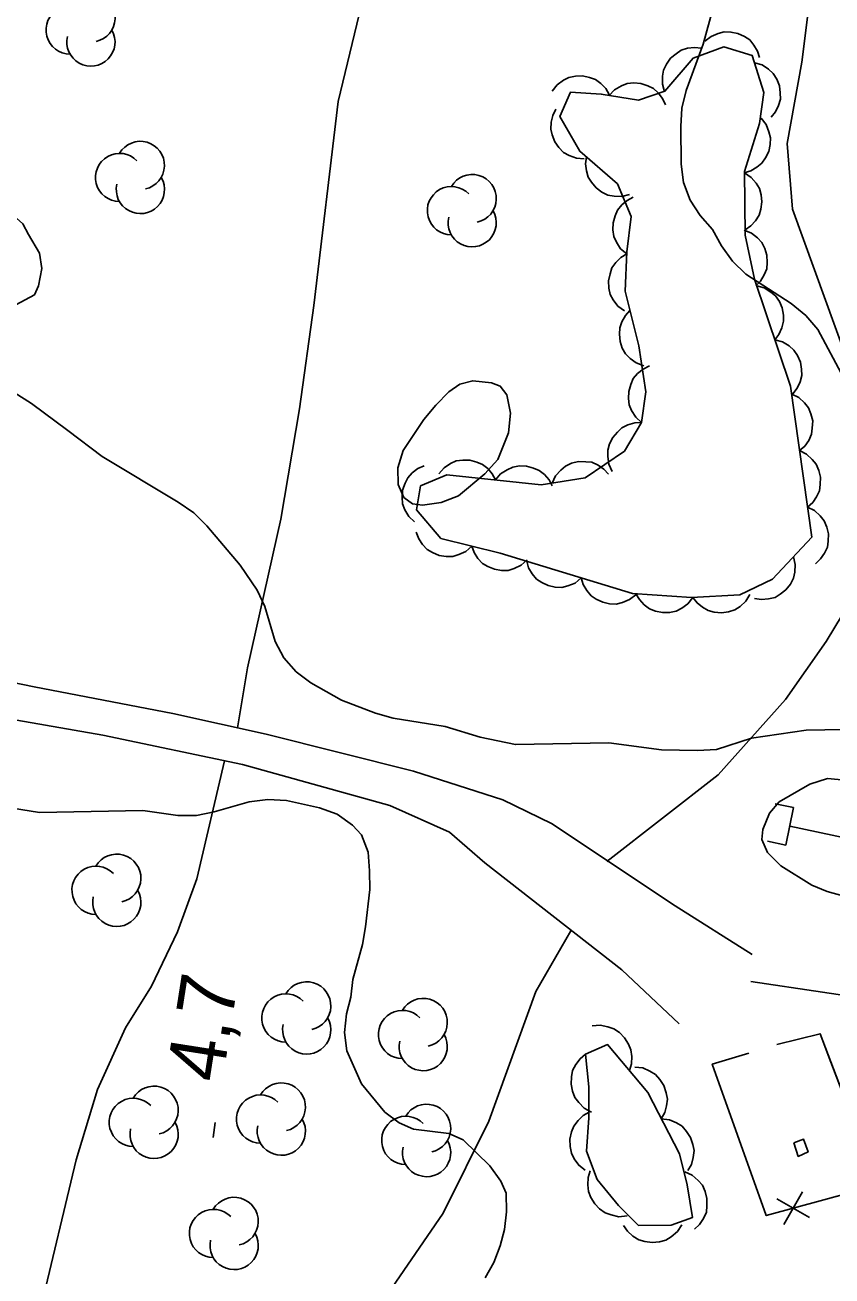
# Model space of a CAD drawing. Extents: x 282461 to 284471, y 5554090 to 5557646.
# Drawn here: x 283225.9 to 283268.6, y 5556034.5 to 5556100.6 of the extents above; entities that cross this region are included whole.
import ezdxf

# ---------------------------------------------------------------- set-up
doc = ezdxf.new("R2010")
doc.units = 0
for name, color, linetype in [('Niveau 1', 7, 'Continuous'), ('Niveau 19', 7, 'Continuous'), ('Niveau 2', 7, 'Continuous'), ('Niveau 22', 7, 'Continuous'), ('Niveau 26', 7, 'Continuous'), ('Niveau 3', 7, 'Continuous'), ('Niveau 37', 7, 'Continuous'), ('Niveau 39', 7, 'Continuous'), ('Niveau 4', 7, 'Continuous'), ('Niveau 44', 7, 'Continuous')]:
    doc.layers.add(name, color=color, linetype=linetype)

msp = doc.modelspace()

# ---------------------------------------------------------------- linework, layer by layer
at = {"layer": 'Niveau 1'}
for points in [[(283226.09, 5556089.57), (283225.79, 5556090.14), (283225.15, 5556090.72), (283224.57, 5556090.89), (283223.58, 5556090.93), (283222.83, 5556090.7), (283221.96, 5556090.28), (283221.16, 5556089.75), (283219.43, 5556088.87), (283219.03, 5556088.34), (283218.8, 5556087.59), (283218.98, 5556087.13), (283219.57, 5556086.32), (283220.33, 5556085.69), (283221.95, 5556085.24), (283222.94, 5556085.14), (283223.93, 5556085.15), (283224.68, 5556085.44), (283226.41, 5556086.38), (283226.63, 5556086.85), (283226.8, 5556087.78), (283226.68, 5556088.59), (283226.09, 5556089.57)], [(283251.46, 5556079.08), (283251.57, 5556080.12), (283251.38, 5556081.1), (283251.03, 5556081.56), (283250.57, 5556081.73), (283249.58, 5556081.84), (283248.89, 5556081.66), (283248.31, 5556081.25), (283247.62, 5556080.55), (283246.99, 5556079.79), (283245.9, 5556078.16), (283245.62, 5556077.23), (283245.63, 5556076.36), (283245.93, 5556075.67), (283246.4, 5556075.33), (283246.92, 5556075.27), (283247.9, 5556075.4), (283248.83, 5556075.75), (283250.21, 5556076.92), (283250.9, 5556077.68), (283251.46, 5556079.08)]]:
    msp.add_lwpolyline(points, dxfattribs=at)
at = {"layer": 'Niveau 19'}
for points in [[(283136.2, 5556080.79), (283136.77, 5556080.19), (283138.28, 5556079.26), (283140.89, 5556078.44), (283142.97, 5556078.04), (283146.8, 5556077.65), (283152.25, 5556077.45), (283157.87, 5556077.43), (283162.86, 5556077.06), (283168.15, 5556076.3), (283189.83, 5556072.53), (283198.2, 5556071.35), (283206.22, 5556069.81), (283226.4, 5556065.66), (283233.72, 5556064.25), (283238.66, 5556063.16), (283246.45, 5556061.2), (283251.16, 5556059.69), (283253.73, 5556058.44), (283260.27, 5556054.09), (283264.35, 5556051.52)], [(283170.55, 5556073.69), (283185.96, 5556071.12), (283192.52, 5556070.21), (283196.82, 5556069.72), (283202.99, 5556068.62), (283209.09, 5556067.4), (283214.67, 5556066.4), (283219.62, 5556065.11), (283225.49, 5556063.91), (283230.02, 5556063.1), (283237.4, 5556061.56), (283245.19, 5556059.4), (283248.34, 5556057.98), (283250.21, 5556056.37), (283257.46, 5556050.7), (283260.49, 5556047.85)]]:
    msp.add_lwpolyline(points, dxfattribs=at)
at = {"layer": 'Niveau 2'}
for points in [[(283262.76, 5556103.29), (283261.75, 5556099.62), (283260.85, 5556097.18), (283260.62, 5556096.25), (283260.57, 5556095.27), (283260.59, 5556093.29), (283260.72, 5556092.31), (283261.07, 5556091.39), (283261.6, 5556090.58), (283262.25, 5556089.83), (283262.72, 5556088.97), (283263.31, 5556088.16), (283264.01, 5556087.47), (283266.41, 5556085.93), (283267.17, 5556085.29), (283267.81, 5556084.55), (283269.17, 5556082.01)], [(283228.18, 5556079.21), (283226.25, 5556080.64), (283224.61, 5556081.67), (283221.47, 5556083.26), (283219.72, 5556084), (283217.97, 5556084.56), (283216.11, 5556084.78), (283215.18, 5556084.95), (283214.25, 5556085.23), (283213.32, 5556085.57), (283212.51, 5556086.08), (283211.86, 5556086.83), (283211.45, 5556087.64), (283210.13, 5556092.09), (283209.94, 5556093.01), (283210.11, 5556093.54), (283210.63, 5556094.35), (283211.32, 5556095.05), (283212.46, 5556096.51), (283212.69, 5556097.04), (283214.3, 5556098.27), (283214.88, 5556099.09), (283216.07, 5556101.65)], [(283269.17, 5556063.4), (283267.2, 5556063.38), (283264.3, 5556062.95), (283262.45, 5556062.35), (283261.46, 5556062.29), (283259.55, 5556062.33), (283256.76, 5556062.71), (283251.83, 5556062.61), (283249.97, 5556063), (283248.11, 5556063.56), (283245.37, 5556064), (283244.44, 5556064.28), (283242.64, 5556064.96), (283241.01, 5556065.87), (283240.25, 5556066.45), (283239.6, 5556067.19), (283239.13, 5556068.06), (283238.59, 5556069.91), (283238.18, 5556070.78), (283237.29, 5556072.1), (283235.53, 5556074.17), (283234.83, 5556074.86), (283234.01, 5556075.43), (283229.99, 5556077.83), (283228.18, 5556079.21)], [(283270.99, 5556054.11), (283268.31, 5556054.84), (283267.5, 5556055.18), (283265.86, 5556056.21), (283265.16, 5556056.9), (283264.86, 5556057.6), (283264.91, 5556058.12), (283265.26, 5556058.99), (283265.77, 5556059.58), (283267.39, 5556060.52), (283268.32, 5556060.82), (283270, 5556060.66)], [(283251.06, 5556039.54), (283250.47, 5556040.34), (283249.07, 5556041.72), (283248.31, 5556042.06), (283246.45, 5556042.28), (283245.69, 5556042.62), (283244.93, 5556043.19), (283243.7, 5556044.69), (283242.93, 5556046.42), (283242.8, 5556047.4), (283242.91, 5556048.39), (283243.14, 5556049.26), (283243.24, 5556050.19), (283243.75, 5556052.05), (283243.91, 5556052.98), (283244.13, 5556054.95), (283244.12, 5556055.93), (283244.05, 5556056.92), (283243.69, 5556057.84), (283243.22, 5556058.36), (283242.41, 5556058.93), (283241.47, 5556059.27), (283239.73, 5556059.66), (283238.74, 5556059.71), (283237.76, 5556059.59), (283235.91, 5556059.05), (283234.98, 5556058.87), (283233.99, 5556058.86), (283232.14, 5556059.13), (283226.68, 5556059.02), (283222.15, 5556059.74)], [(283250.24, 5556034.43), (283250.69, 5556035.24), (283251.03, 5556036.12), (283251.26, 5556036.99), (283251.36, 5556037.92), (283251.35, 5556038.9), (283251.06, 5556039.54)]]:
    msp.add_lwpolyline(points, dxfattribs=at)
at = {"layer": 'Niveau 22'}
for points in [[(283243.69, 5556101.71), (283242.47, 5556096.6), (283241.18, 5556085.81), (283240.42, 5556080.36), (283239.43, 5556074.52), (283237.67, 5556066.67), (283237.15, 5556063.49)], [(283267.3, 5556101.34), (283266.97, 5556098.67), (283266.2, 5556094.37), (283266.47, 5556090.9), (283269.89, 5556081.48), (283270.63, 5556077.43), (283270.31, 5556072.48), (283269.52, 5556070.15), (283268.26, 5556068.06), (283266.1, 5556064.99), (283262.54, 5556061.01), (283256.67, 5556056.44)], [(283236.46, 5556061.75), (283234.99, 5556055.51), (283233.97, 5556052.72), (283232.6, 5556049.85), (283231.23, 5556047.64), (283229.75, 5556044.38), (283228.62, 5556040.66), (283226.73, 5556032.77)], [(283244.48, 5556032.68), (283248.02, 5556037.85), (283250.42, 5556042.7), (283252.91, 5556049.56), (283254.76, 5556052.77)], [(283271.85, 5556048.96), (283264.28, 5556050.09)]]:
    msp.add_lwpolyline(points, dxfattribs=at)
at = {"layer": 'Niveau 26'}
for p, q in [((283266.53, 5556059.28), (283265.55, 5556059.48)), ((283266.53, 5556059.28), (283266.13, 5556057.3)), ((283266.13, 5556057.3), (283265.15, 5556057.5))]:
    msp.add_line(p, q, dxfattribs=at)
at = {"layer": 'Niveau 3'}
msp.add_line((283235.85, 5556041.85), (283235.97, 5556042.64), dxfattribs=at)
at = {"layer": 'Niveau 37'}
for p, q in [((283266.02, 5556037.24), (283267.01, 5556038.98)), ((283267.38, 5556037.61), (283265.64, 5556038.61))]:
    msp.add_line(p, q, dxfattribs=at)
for points in [[(283264.17, 5556046.31), (283262.23, 5556045.72), (283265.09, 5556037.72), (283270.99, 5556039.33), (283267.93, 5556047.33), (283265.64, 5556046.76)], [(283268.36, 5556046.2), (283267.93, 5556047.33), (283265.64, 5556046.76)], [(283264.17, 5556046.31), (283262.23, 5556045.72), (283264.91, 5556038.21)], [(283268.44, 5556038.64), (283270.99, 5556039.33), (283268.36, 5556046.2)]]:
    msp.add_lwpolyline(points, dxfattribs=at)
at = {"layer": 'Niveau 39'}
msp.add_lwpolyline([(283266.54, 5556041.57), (283266.78, 5556040.85), (283267.3, 5556041.08), (283267.06, 5556041.75), (283266.54, 5556041.57)], dxfattribs=at)
at = {"layer": 'Niveau 4'}
msp.add_lwpolyline([(283266.33, 5556058.3), (283274.94, 5556056.46), (283284.38, 5556053.99), (283296.67, 5556050.56), (283300.45, 5556049.95), (283320.14, 5556044.32), (283325.15, 5556043.44), (283331.27, 5556041.81), (283334.12, 5556040.91), (283350.09, 5556036.34), (283356.55, 5556034.95), (283366.23, 5556032.13), (283369.78, 5556031.64), (283375.26, 5556030.24), (283378.35, 5556029.22), (283381.9, 5556027.86), (283387.79, 5556026.34), (283397.41, 5556023.7), (283402.42, 5556022.64), (283406.44, 5556021.4), (283414.37, 5556019.2), (283418.18, 5556018.5)], dxfattribs=at)
at = {"layer": 'Niveau 44'}
for points in [[(283261.84, 5556099.78), (283262.17, 5556100.04), (283262.55, 5556100.2), (283262.87, 5556100.28), (283263.22, 5556100.27), (283263.58, 5556100.2), (283263.93, 5556100.03), (283264.21, 5556099.85), (283264.43, 5556099.58), (283264.62, 5556099.26), (283264.73, 5556098.92)], [(283258.5, 5556079.63), (283258.72, 5556081.25), (283258.35, 5556083.68), (283257.63, 5556086.57), (283257.72, 5556088.66), (283257.94, 5556090.52), (283257.22, 5556092.25), (283255.24, 5556093.97), (283254.18, 5556095.81), (283254.74, 5556097.09), (283256.37, 5556096.99), (283258.34, 5556096.66), (283259.73, 5556097.14), (283261.22, 5556098.89), (283262.84, 5556099.48), (283264.35, 5556099.03), (283264.95, 5556097.07), (283264.73, 5556095.44), (283263.94, 5556092.89), (283263.98, 5556089.53), (283264.46, 5556087.21), (283266.37, 5556081.55), (283267.49, 5556073.57), (283265.42, 5556071.35), (283263.69, 5556070.52), (283261.14, 5556070.39), (283258.01, 5556070.59), (283251.03, 5556072.73), (283247.89, 5556073.51), (283246.6, 5556075.01), (283246.82, 5556076.28), (283248.21, 5556076.87), (283253.2, 5556076.34), (283255.51, 5556076.71), (283257.59, 5556078.12), (283258.5, 5556079.63)], [(283259.71, 5556097.11), (283259.6, 5556097.52), (283259.61, 5556097.93), (283259.66, 5556098.26), (283259.81, 5556098.57), (283260.03, 5556098.88), (283260.32, 5556099.12), (283260.59, 5556099.31), (283260.93, 5556099.41), (283261.3, 5556099.45), (283261.66, 5556099.41)], [(283264.47, 5556098.65), (283264.87, 5556098.53), (283265.21, 5556098.3), (283265.46, 5556098.08), (283265.64, 5556097.78), (283265.78, 5556097.43), (283265.83, 5556097.05), (283265.84, 5556096.72), (283265.74, 5556096.38), (283265.58, 5556096.05), (283265.35, 5556095.77)], [(283253.78, 5556097.15), (283254.04, 5556097.48), (283254.37, 5556097.72), (283254.66, 5556097.87), (283255.01, 5556097.94), (283255.38, 5556097.95), (283255.75, 5556097.87), (283256.06, 5556097.76), (283256.35, 5556097.55), (283256.6, 5556097.28), (283256.79, 5556096.96)], [(283256.78, 5556096.92), (283257.07, 5556097.22), (283257.43, 5556097.43), (283257.74, 5556097.55), (283258.09, 5556097.58), (283258.46, 5556097.55), (283258.82, 5556097.43), (283259.12, 5556097.29), (283259.38, 5556097.05), (283259.61, 5556096.75), (283259.76, 5556096.42)], [(283255.47, 5556093.57), (283255.05, 5556093.6), (283254.67, 5556093.75), (283254.38, 5556093.91), (283254.13, 5556094.16), (283253.92, 5556094.47), (283253.78, 5556094.83), (283253.7, 5556095.14), (283253.72, 5556095.5), (283253.8, 5556095.86), (283253.96, 5556096.19)], [(283264.81, 5556095.71), (283265.08, 5556095.38), (283265.23, 5556095), (283265.31, 5556094.68), (283265.29, 5556094.33), (283265.22, 5556093.96), (283265.04, 5556093.62), (283264.86, 5556093.34), (283264.59, 5556093.12), (283264.27, 5556092.93), (283263.92, 5556092.83)], [(283257.86, 5556091.69), (283257.46, 5556091.58), (283257.05, 5556091.6), (283256.72, 5556091.65), (283256.4, 5556091.81), (283256.1, 5556092.03), (283255.86, 5556092.33), (283255.68, 5556092.6), (283255.58, 5556092.94), (283255.54, 5556093.31), (283255.59, 5556093.67)], [(283263.94, 5556092.83), (283264.29, 5556092.59), (283264.55, 5556092.28), (283264.73, 5556092), (283264.82, 5556091.66), (283264.86, 5556091.29), (283264.8, 5556090.91), (283264.72, 5556090.59), (283264.52, 5556090.29), (283264.27, 5556090.02), (283263.98, 5556089.81)], [(283257.71, 5556088.54), (283257.39, 5556088.82), (283257.17, 5556089.16), (283257.03, 5556089.46), (283256.98, 5556089.81), (283256.99, 5556090.19), (283257.1, 5556090.56), (283257.23, 5556090.86), (283257.46, 5556091.13), (283257.74, 5556091.37), (283258.06, 5556091.54)], [(283263.92, 5556089.8), (283264.31, 5556089.64), (283264.63, 5556089.39), (283264.85, 5556089.14), (283265.01, 5556088.83), (283265.12, 5556088.47), (283265.13, 5556088.09), (283265.11, 5556087.76), (283264.98, 5556087.43), (283264.79, 5556087.11), (283264.53, 5556086.85)], [(283257.59, 5556085.53), (283257.25, 5556085.78), (283257, 5556086.11), (283256.84, 5556086.4), (283256.77, 5556086.74), (283256.75, 5556087.12), (283256.83, 5556087.49), (283256.93, 5556087.8), (283257.14, 5556088.09), (283257.41, 5556088.35), (283257.71, 5556088.54)], [(283264.58, 5556086.86), (283264.98, 5556086.75), (283265.33, 5556086.53), (283265.58, 5556086.32), (283265.78, 5556086.03), (283265.93, 5556085.69), (283265.99, 5556085.3), (283266, 5556084.98), (283265.91, 5556084.63), (283265.76, 5556084.29), (283265.54, 5556084.01)], [(283258.61, 5556082.63), (283258.22, 5556082.78), (283257.89, 5556083.02), (283257.65, 5556083.26), (283257.48, 5556083.57), (283257.36, 5556083.92), (283257.33, 5556084.3), (283257.34, 5556084.63), (283257.46, 5556084.96), (283257.64, 5556085.29), (283257.88, 5556085.56)], [(283265.54, 5556084.01), (283265.95, 5556083.9), (283266.29, 5556083.68), (283266.55, 5556083.46), (283266.74, 5556083.17), (283266.89, 5556082.83), (283266.95, 5556082.45), (283266.97, 5556082.12), (283266.88, 5556081.78), (283266.72, 5556081.44), (283266.5, 5556081.15)], [(283258.5, 5556079.63), (283258.19, 5556079.91), (283257.97, 5556080.26), (283257.84, 5556080.56), (283257.8, 5556080.91), (283257.82, 5556081.28), (283257.93, 5556081.65), (283258.06, 5556081.95), (283258.29, 5556082.22), (283258.58, 5556082.46), (283258.91, 5556082.62)], [(283266.43, 5556081.13), (283266.81, 5556080.95), (283267.1, 5556080.67), (283267.32, 5556080.41), (283267.45, 5556080.09), (283267.54, 5556079.72), (283267.52, 5556079.34), (283267.48, 5556079.01), (283267.33, 5556078.69), (283267.12, 5556078.39), (283266.85, 5556078.15)], [(283256.94, 5556077.05), (283256.77, 5556077.43), (283256.71, 5556077.83), (283256.71, 5556078.17), (283256.81, 5556078.5), (283256.97, 5556078.84), (283257.22, 5556079.13), (283257.46, 5556079.35), (283257.78, 5556079.51), (283258.14, 5556079.61), (283258.5, 5556079.63)], [(283266.85, 5556078.15), (283267.22, 5556077.96), (283267.52, 5556077.68), (283267.73, 5556077.43), (283267.87, 5556077.1), (283267.95, 5556076.74), (283267.94, 5556076.35), (283267.9, 5556076.03), (283267.75, 5556075.71), (283267.54, 5556075.4), (283267.27, 5556075.16)], [(283246.49, 5556074.38), (283246.19, 5556074.67), (283245.99, 5556075.02), (283245.87, 5556075.33), (283245.84, 5556075.69), (283245.87, 5556076.05), (283246, 5556076.42), (283246.14, 5556076.71), (283246.38, 5556076.97), (283246.68, 5556077.2), (283247, 5556077.35)], [(283247.79, 5556076.92), (283248.06, 5556077.24), (283248.4, 5556077.46), (283248.7, 5556077.6), (283249.05, 5556077.65), (283249.42, 5556077.65), (283249.79, 5556077.54), (283250.09, 5556077.42), (283250.37, 5556077.2), (283250.61, 5556076.92), (283250.78, 5556076.6)], [(283250.78, 5556076.6), (283251.05, 5556076.92), (283251.4, 5556077.14), (283251.7, 5556077.28), (283252.05, 5556077.34), (283252.42, 5556077.33), (283252.79, 5556077.22), (283253.09, 5556077.1), (283253.37, 5556076.88), (283253.61, 5556076.6), (283253.78, 5556076.28)], [(283253.78, 5556076.43), (283253.95, 5556076.81), (283254.23, 5556077.12), (283254.48, 5556077.33), (283254.8, 5556077.48), (283255.16, 5556077.57), (283255.55, 5556077.56), (283255.87, 5556077.53), (283256.2, 5556077.38), (283256.51, 5556077.17), (283256.75, 5556076.91)], [(283267.27, 5556075.16), (283267.64, 5556074.98), (283267.94, 5556074.7), (283268.15, 5556074.44), (283268.29, 5556074.11), (283268.37, 5556073.75), (283268.36, 5556073.37), (283268.32, 5556073.04), (283268.17, 5556072.72), (283267.95, 5556072.42), (283267.69, 5556072.17)], [(283249.52, 5556073.1), (283249.21, 5556072.82), (283248.84, 5556072.65), (283248.52, 5556072.55), (283248.17, 5556072.55), (283247.8, 5556072.6), (283247.45, 5556072.76), (283247.16, 5556072.92), (283246.92, 5556073.18), (283246.72, 5556073.49), (283246.59, 5556073.83)], [(283252.45, 5556072.38), (283252.13, 5556072.1), (283251.76, 5556071.92), (283251.45, 5556071.82), (283251.09, 5556071.82), (283250.73, 5556071.88), (283250.37, 5556072.03), (283250.09, 5556072.19), (283249.85, 5556072.45), (283249.65, 5556072.77), (283249.52, 5556073.1)], [(283266.53, 5556072.54), (283266.62, 5556072.13), (283266.59, 5556071.72), (283266.53, 5556071.4), (283266.36, 5556071.09), (283266.13, 5556070.79), (283265.83, 5556070.56), (283265.55, 5556070.39), (283265.2, 5556070.31), (283264.83, 5556070.28), (283264.47, 5556070.33)], [(283255.31, 5556071.42), (283254.98, 5556071.15), (283254.6, 5556071), (283254.28, 5556070.92), (283253.93, 5556070.93), (283253.56, 5556071.01), (283253.22, 5556071.18), (283252.94, 5556071.36), (283252.72, 5556071.63), (283252.53, 5556071.96), (283252.43, 5556072.3)], [(283258.19, 5556070.53), (283257.86, 5556070.27), (283257.49, 5556070.12), (283257.16, 5556070.04), (283256.81, 5556070.05), (283256.45, 5556070.13), (283256.1, 5556070.3), (283255.83, 5556070.48), (283255.6, 5556070.75), (283255.41, 5556071.07), (283255.31, 5556071.42)], [(283261.21, 5556070.39), (283260.95, 5556070.05), (283260.62, 5556069.82), (283260.32, 5556069.66), (283259.98, 5556069.59), (283259.61, 5556069.59), (283259.23, 5556069.67), (283258.92, 5556069.78), (283258.64, 5556070), (283258.38, 5556070.27), (283258.2, 5556070.58)], [(283264.22, 5556070.55), (283264, 5556070.19), (283263.7, 5556069.91), (283263.42, 5556069.73), (283263.09, 5556069.62), (283262.72, 5556069.57), (283262.34, 5556069.61), (283262.02, 5556069.69), (283261.71, 5556069.87), (283261.43, 5556070.1), (283261.21, 5556070.39)], [(283255.88, 5556047.74), (283256.31, 5556047.78), (283256.71, 5556047.7), (283257.04, 5556047.59), (283257.33, 5556047.39), (283257.6, 5556047.12), (283257.8, 5556046.78), (283257.93, 5556046.47), (283257.98, 5556046.12), (283257.96, 5556045.74), (283257.86, 5556045.38)], [(283255.53, 5556046.25), (283256.7, 5556046.76), (283258.83, 5556044.22), (283260.5, 5556040.98), (283260.9, 5556039.34), (283261.19, 5556037.62), (283260.07, 5556037.22), (283258.33, 5556037.2), (283257.27, 5556038.26), (283256.15, 5556039.63), (283255.59, 5556041.13), (283255.71, 5556042.88), (283255.71, 5556044.53), (283255.53, 5556046.25)], [(283255.85, 5556043.19), (283255.47, 5556043.39), (283255.18, 5556043.69), (283254.97, 5556043.96), (283254.84, 5556044.29), (283254.77, 5556044.67), (283254.8, 5556045.06), (283254.85, 5556045.39), (283255.02, 5556045.71), (283255.25, 5556046.01), (283255.53, 5556046.25)], [(283258.14, 5556045.57), (283258.56, 5556045.52), (283258.94, 5556045.35), (283259.23, 5556045.17), (283259.47, 5556044.91), (283259.68, 5556044.59), (283259.79, 5556044.21), (283259.86, 5556043.88), (283259.82, 5556043.52), (283259.72, 5556043.16), (283259.54, 5556042.83)], [(283255.52, 5556040.12), (283255.18, 5556040.38), (283254.94, 5556040.72), (283254.79, 5556041.02), (283254.72, 5556041.37), (283254.71, 5556041.75), (283254.8, 5556042.14), (283254.92, 5556042.45), (283255.14, 5556042.74), (283255.41, 5556043), (283255.73, 5556043.18)], [(283259.54, 5556042.83), (283259.97, 5556042.78), (283260.35, 5556042.62), (283260.64, 5556042.44), (283260.88, 5556042.17), (283261.08, 5556041.85), (283261.2, 5556041.48), (283261.27, 5556041.15), (283261.23, 5556040.79), (283261.13, 5556040.42), (283260.95, 5556040.1)], [(283257.73, 5556037.7), (283257.3, 5556037.66), (283256.89, 5556037.75), (283256.57, 5556037.86), (283256.28, 5556038.07), (283256.02, 5556038.34), (283255.82, 5556038.68), (283255.69, 5556038.99), (283255.65, 5556039.35), (283255.67, 5556039.73), (283255.78, 5556040.08)], [(283260.78, 5556040.03), (283261.17, 5556039.85), (283261.49, 5556039.58), (283261.71, 5556039.32), (283261.86, 5556038.99), (283261.95, 5556038.63), (283261.95, 5556038.23), (283261.92, 5556037.9), (283261.77, 5556037.57), (283261.56, 5556037.25), (283261.3, 5556037)], [(283260.63, 5556037.23), (283260.39, 5556036.87), (283260.07, 5556036.6), (283259.78, 5556036.42), (283259.44, 5556036.33), (283259.06, 5556036.29), (283258.67, 5556036.35), (283258.35, 5556036.44), (283258.04, 5556036.63), (283257.76, 5556036.89), (283257.55, 5556037.19)]]:
    msp.add_lwpolyline(points, dxfattribs=at)
for centre, radius, start, end in [((283229.396, 5556101.015), 1.275, 282.26917, 149.72625), ((283228.299, 5556100.378), 1.275, 44.11537, 269.80396), ((283229.396, 5556099.74), 1.275, 166.93686, 29.62122), ((283232.009, 5556093.221), 1.275, 282.26917, 149.72625), ((283230.913, 5556092.583), 1.275, 44.11537, 269.80396), ((283232.009, 5556091.946), 1.275, 166.93686, 29.62122), ((283249.545, 5556091.465), 1.275, 282.26917, 149.72625), ((283248.449, 5556090.827), 1.275, 44.11537, 269.80396), ((283249.545, 5556090.19), 1.275, 166.93686, 29.62122), ((283230.764, 5556055.546), 1.275, 282.26917, 149.72625), ((283229.668, 5556054.908), 1.275, 44.11537, 269.80396), ((283230.764, 5556054.271), 1.275, 166.93686, 29.62122), ((283240.802, 5556048.799), 1.275, 282.26917, 149.72625), ((283239.705, 5556048.161), 1.275, 44.11537, 269.80396), ((283246.957, 5556047.926), 1.275, 282.26917, 149.72625), ((283240.802, 5556047.524), 1.275, 166.93686, 29.62122), ((283245.86, 5556047.288), 1.275, 44.11537, 269.80396), ((283246.957, 5556046.651), 1.275, 166.93686, 29.62122), ((283232.736, 5556043.283), 1.275, 282.26917, 149.72625), ((283238.364, 5556042.82), 1.275, 44.11537, 269.80396), ((283239.46, 5556043.457), 1.275, 282.26917, 149.72625), ((283231.639, 5556042.645), 1.275, 44.11537, 269.80396), ((283247.135, 5556042.329), 1.277, 282.26917, 149.72625), ((283239.46, 5556042.182), 1.275, 166.93686, 29.62122), ((283246.036, 5556041.69), 1.277, 44.11537, 269.80396), ((283232.736, 5556042.008), 1.275, 166.93686, 29.62122), ((283247.135, 5556041.052), 1.277, 166.93686, 29.62122), ((283236.966, 5556037.411), 1.275, 282.26917, 149.72625), ((283235.87, 5556036.774), 1.275, 44.11537, 269.80396), ((283236.966, 5556036.136), 1.275, 166.93686, 29.62122)]:
    msp.add_arc(centre, radius, start, end, dxfattribs=at)

# ---------------------------------------------------------------- texts
at = {"layer": 'Niveau 3'}
msp.add_text('4,7  ', height=3, rotation=81.09575, dxfattribs=at).set_placement((283236.33, 5556044.69))

doc.saveas('drawing.dxf')
